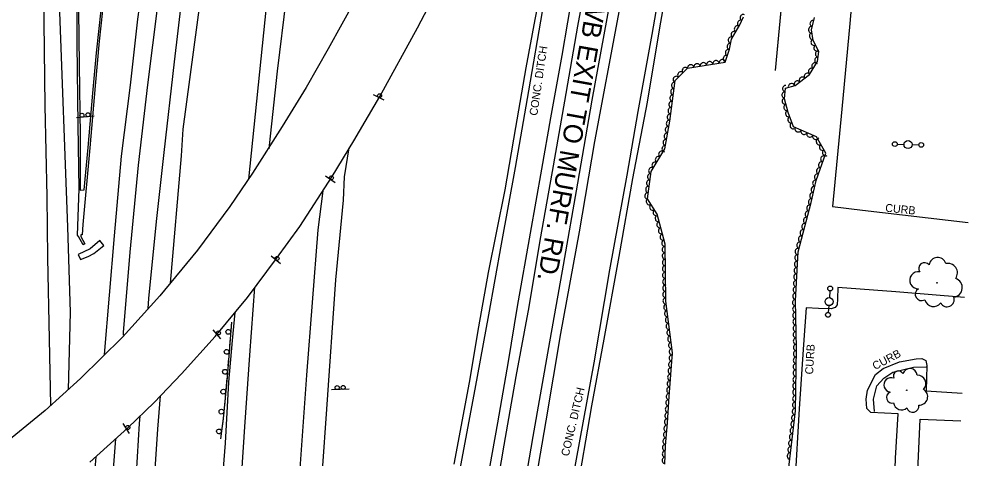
# Model space of a CAD drawing. Extents: x 1722896 to 1754269, y 648279 to 666297.
# Drawn here: x 1753509 to 1754113, y 653605 to 653879 of the extents above; entities that cross this region are included whole.
import ezdxf

# ---------------------------------------------------------------- set-up
doc = ezdxf.new("R2010")
doc.units = 0
for name, color, linetype in [('DESIGN - CENTERLINE - Proposed', 7, 'Continuous'), ('DESIGN - CENTERLINE - Proposed Text', 7, 'Continuous'), ('DESIGN - PUBLIC HEARING - Shapes', 7, 'Continuous'), ('DESIGN - SCRATCH - User 1', 7, 'Continuous'), ('DESIGN - SHEET - Linework', 7, 'Continuous'), ('SURVEY - CENTERLINE - Preliminary Text', 7, 'Continuous'), ('SURVEY - CONTOURS - Intermediate with optional Text', 7, 'Continuous'), ('SURVEY - DTM - Breaklines', 7, 'Continuous'), ('SURVEY - VEGETATION - Features with Text', 7, 'Continuous')]:
    doc.layers.add(name, color=color, linetype=linetype)

msp = doc.modelspace()

# ---------------------------------------------------------------- linework, layer by layer
at = {"layer": 'DESIGN - CENTERLINE - Proposed'}
for points in [[(1753957.12, 654147.87), (1753952.84, 654148.44), (1753944.82, 654103.11), (1753932, 654029.56), (1753924.07, 653983.02), (1753918.74, 653955.23), (1753911.13, 653911.99), (1753903.95, 653870), (1753895.13, 653821.87), (1753888.36, 653782.08), (1753877.47, 653722.92), (1753867.64, 653664.81), (1753856.54, 653604.73), (1753846.84, 653550.15), (1753838.11, 653499.51), (1753829.12, 653449.72), (1753820.29, 653395.26), (1753812.27, 653346.74), (1753803.79, 653299.22), (1753793.59, 653238.82), (1753787.06, 653205.68)], [(1753856.56, 653580.97), (1753866.37, 653638.02), (1753874.08, 653679.66), (1753883.4, 653731.26), (1753892.01, 653780.01), (1753901.15, 653827.62), (1753908.66, 653872.83), (1753914.72, 653907.56), (1753919.68, 653935.04), (1753925.65, 653969.07), (1753931.35, 654000.75), (1753946.92, 654088.83), (1753951.07, 654114.07), (1753957.12, 654147.87)], [(1753803.42, 653971.84), (1753763.63, 653988.47), (1753750.98, 653959.18), (1753737.03, 653929.59), (1753718.83, 653892.06), (1753701.67, 653861), (1753687.98, 653836.77), (1753672.92, 653812.39), (1753654.54, 653783.27), (1753640.3, 653762.52), (1753620.08, 653735.32), (1753596.54, 653706.74), (1753573.23, 653680.87), (1753547.04, 653655), (1753524.85, 653635.15), (1753499.68, 653614.58), (1753473.41, 653595.32)], [(1753552.9, 653602.91), (1753576.66, 653624.29), (1753592.93, 653640.12), (1753610.06, 653658.11), (1753631.06, 653681.27), (1753651.35, 653705.67), (1753669.53, 653730.11), (1753683.98, 653750.03), (1753704.31, 653781.32), (1753717.72, 653803.54), (1753734, 653831.26), (1753757.58, 653874.15), (1753768.53, 653895.35), (1753788.68, 653938.07), (1753798.99, 653961.15), (1753803.42, 653971.84)], [(1753780.52, 653601.66), (1753789.97, 653652.55), (1753795.83, 653687.29), (1753801.8, 653721.36), (1753812.2, 653772.88), (1753819, 653811.89), (1753825.5, 653849.02), (1753831.04, 653879.17), (1753838.46, 653917.49), (1753840.77, 653928.38), (1753844.71, 653931.31), (1753835.37, 653884.36), (1753826.86, 653834.75), (1753818.49, 653786.85), (1753809.77, 653738.96), (1753801.82, 653694.95), (1753793.42, 653648.43), (1753783.66, 653597.41)], [(1753561.51, 653738.22), (1753559.14, 653741.36), (1753553.13, 653736.04), (1753545.63, 653732.55), (1753547.04, 653729.41), (1753551.7, 653731.34), (1753555.36, 653733.06), (1753561.51, 653738.22)]]:
    msp.add_lwpolyline(points, dxfattribs=at)
at = {"layer": 'DESIGN - CENTERLINE - Proposed Text'}
for points in [[(1754086.74, 654984.27), (1754081.58, 654936.91), (1754076.76, 654892.09), (1754070.63, 654830.18), (1754065.84, 654781.45), (1754062.33, 654743.83), (1754058.83, 654686.74), (1754054.63, 654643.92), (1754047.01, 654566.87), (1754011.15, 654193.48), (1753992.53, 654013.5), (1753984.63, 653986.33), (1753984.9, 653889.16), (1753981.03, 653847.44)], [(1753984.84, 653911.4), (1753984.9, 653889.16), (1753982.67, 653865.1)], [(1753982.67, 653865.1), (1753981.03, 653847.44)], [(1754042.91, 653634.41), (1754042.39, 653642.26), (1754044.48, 653650.54), (1754048.76, 653655.23), (1754054.45, 653659.11), (1754067.34, 653662.19), (1754075.3, 653662.33)], [(1754093.82, 653477.42), (1754063.84, 653478.9), (1754067.52, 653542.12), (1754071.54, 653629.77), (1754096.83, 653628.67)]]:
    msp.add_lwpolyline(points, dxfattribs=at)
at = {"layer": 'DESIGN - PUBLIC HEARING - Shapes'}
for p, q in [((1753736.63, 653828.84), (1753729.95, 653832.25)), ((1753555.58, 653818.88), (1753544.42, 653817.94)), ((1753706.17, 653777.25), (1753700, 653781.52)), ((1753671.98, 653726.73), (1753666.2, 653731.51)), ((1753634.73, 653679.9), (1753629.81, 653685.55)), ((1753714.94, 653648.39), (1753703.75, 653648.09)), ((1753577.62, 653620.68), (1753573.57, 653626.99))]:
    msp.add_line(p, q, dxfattribs=at)
for centre in [(1753733.83, 653831.65), (1753547.93, 653819.47), (1753551.67, 653819.78), (1753703.77, 653780.4), (1753669.85, 653730.08), (1753633.18, 653683.54), (1753707.34, 653649.41), (1753711.09, 653649.51), (1753576.62, 653624.51)]:
    msp.add_circle(centre, 1.25, dxfattribs=at)
at = {"layer": 'DESIGN - SCRATCH - User 1'}
for points in [[(1753548.01, 653744.9), (1753547.17, 653744.79), (1753547.32, 653743.71), (1753549.8, 653739.15), (1753548.75, 653738.57), (1753545.75, 653743.76), (1753545.22, 653744.62), (1753546.1, 653773.47), (1753545.54, 653813.27), (1753544.95, 653863.97), (1753544.66, 653908.65)], [(1753562.93, 653904.2), (1753558.63, 653865.83), (1753556.25, 653837.89), (1753552.82, 653799.21), (1753548.47, 653751.22), (1753548.01, 653744.9)], [(1753545.7, 653884.74), (1753546.17, 653850.87), (1753546.8, 653806.75), (1753546.83, 653772.8), (1753549.23, 653772.96), (1753551.85, 653799.33), (1753554.82, 653833.32), (1753557.07, 653858.45), (1753559.84, 653885.11)], [(1753641.33, 653690.29), (1753638.53, 653655.88), (1753636.15, 653630.17), (1753634.41, 653617.33)], [(1753641.33, 653690.29), (1753641.14, 653687.95)], [(1753641.01, 653686.35), (1753640.64, 653681.77)], [(1753640.32, 653677.83), (1753640.12, 653675.49)], [(1753640.51, 653680.17), (1753640.32, 653677.83)], [(1753640, 653673.89), (1753639.62, 653669.31)], [(1753639.49, 653667.71), (1753639.3, 653665.37)], [(1753638.98, 653661.44), (1753638.61, 653656.85)], [(1753639.3, 653665.37), (1753639.11, 653663.03)], [(1753638.47, 653655.26), (1753638.25, 653652.92)], [(1753637.89, 653648.98), (1753637.46, 653644.4)], [(1753638.25, 653652.92), (1753638.04, 653650.58)], [(1753637.32, 653642.81), (1753637.1, 653640.47)], [(1753636.74, 653636.54), (1753636.31, 653631.95)], [(1753637.1, 653640.47), (1753636.88, 653638.13)], [(1753636.16, 653630.36), (1753636.15, 653630.17), (1753635.86, 653628.03)], [(1753635.32, 653624.12), (1753634.71, 653619.56)], [(1753635.86, 653628.03), (1753635.54, 653625.7)], [(1753634.49, 653617.97), (1753634.41, 653617.33)]]:
    msp.add_lwpolyline(points, dxfattribs=at)
for centre, start, end in [((1753639.33, 653684.2), 108.60212, 108.59229), ((1753638.32, 653671.75), 108.60212, 108.59229), ((1753637.3, 653659.29), 108.60212, 108.59229), ((1753636.18, 653646.85), 107.96788, 107.95805), ((1753635.03, 653634.41), 107.96788, 107.95805), ((1753633.53, 653622.06), 105.54397, 105.53414)]:
    msp.add_arc(centre, 1.5, start, end, dxfattribs=at)
at = {"layer": 'SURVEY - CENTERLINE - Preliminary Text'}
for p, q in [((1753628.38, 653941.77), (1753619.6, 653875.92)), ((1753652.21, 653779.65), (1753663.21, 653887.1)), ((1753619.6, 653875.92), (1753610.88, 653810.82)), ((1753610.88, 653810.82), (1753609.93, 653794.15)), ((1753609.93, 653794.15), (1753602.98, 653714.6))]:
    msp.add_line(p, q, dxfattribs=at)
for points in [[(1753664.78, 653798.5), (1753665.01, 653800.62), (1753670.01, 653846.95), (1753675.62, 653892.97), (1753682.69, 653936.69), (1753691.43, 653985.63), (1753700.23, 654031.31), (1753709.77, 654077.66), (1753720.65, 654126.06), (1753730.76, 654170.8), (1753743.07, 654222.13), (1753756.33, 654276.58), (1753772.27, 654338.34), (1753787.82, 654397.4), (1753804.87, 654462.71)], [(1753979.93, 654457.38), (1753969.6, 654398.23), (1753958.62, 654337.83), (1753946.13, 654271.07), (1753936.59, 654216.71), (1753925.91, 654157.82), (1753915.19, 654097.19), (1753904.19, 654038.08), (1753893.58, 653979.48), (1753884.71, 653929.86), (1753875.84, 653879.85), (1753866.51, 653828.98), (1753857.5, 653777.12), (1753848.45, 653725.95), (1753839.44, 653674.5), (1753829.59, 653618.85), (1753818.91, 653557.07), (1753809.64, 653502.52), (1753800.72, 653450.7), (1753789.98, 653389.2), (1753781.25, 653335.53), (1753772.02, 653280.83)], [(1753804.95, 653574.31), (1753811.7, 653613.42), (1753819.08, 653656.32), (1753827.27, 653699.78), (1753834.08, 653741.18), (1753841.94, 653784.41), (1753849.62, 653828.37), (1753857.73, 653875.05), (1753866.18, 653921.02), (1753874.47, 653967.77), (1753881.4, 654003.71), (1753889.81, 654049.24), (1753900.12, 654107.9), (1753908.41, 654152.12), (1753915.88, 654194.5), (1753921.69, 654228.21), (1753930.06, 654272.56), (1753937.29, 654315.09), (1753946.3, 654362.93), (1753953.89, 654406.75), (1753961.98, 654452.38)], [(1753573.81, 653682.19), (1753573.94, 653683.92), (1753578.08, 653733.89), (1753583.33, 653788.28), (1753589, 653838.51), (1753595.39, 653887.99), (1753601.49, 653934.77), (1753609.1, 653985.07), (1753616.12, 654027.11), (1753624.23, 654070.26), (1753634.54, 654119.99), (1753645.57, 654168.96), (1753655.29, 654209.84), (1753666.79, 654257.64), (1753677.19, 654299.62), (1753688.63, 654343.73), (1753701.52, 654393.69), (1753716.06, 654446.37)], [(1753589.19, 653698.8), (1753589.66, 653705.07), (1753594.42, 653753.14), (1753599.29, 653796.12), (1753605.63, 653852.78), (1753610.74, 653895.27), (1753618.77, 653952.92), (1753627.27, 654007.21), (1753638.53, 654067.08), (1753651.02, 654125.96), (1753663.26, 654178.66), (1753674.96, 654228.29), (1753688.64, 654283.95), (1753703.6, 654343.2), (1753716.97, 654392.9), (1753731.58, 654446.71)], [(1753562.06, 653670.06), (1753568.21, 653744.08), (1753572.68, 653793.92), (1753578.19, 653838.2), (1753582.92, 653879.5), (1753589.02, 653924.55), (1753596.03, 653970.27), (1753603.03, 654014.86), (1753610.83, 654057.27), (1753617.37, 654093.15), (1753628.48, 654146.01), (1753640.03, 654192.27), (1753652.06, 654239.71), (1753661.62, 654280.67), (1753687.21, 654381.1), (1753701.64, 654435.37)], [(1753951.63, 654433.72), (1753946.88, 654407.49), (1753939.2, 654361.62), (1753932.29, 654322.56), (1753924.84, 654281.52), (1753918.51, 654248.44), (1753910.61, 654201.24), (1753903.33, 654161.9), (1753897.93, 654129.51), (1753890.42, 654089.47), (1753882.96, 654049.98), (1753876.65, 654015.26), (1753869.6, 653975.11), (1753862.96, 653941.2), (1753854.81, 653898.54), (1753847.69, 653856.87), (1753840.65, 653817.91), (1753834.97, 653785.77), (1753827.99, 653745.75), (1753819.88, 653700.05), (1753814.18, 653665.72), (1753807.57, 653627.34), (1753799.4, 653582.24)], [(1753973, 654356.25), (1753961.89, 654312.49), (1753942.41, 654210.34), (1753931.96, 654149.4), (1753919.76, 654084.33), (1753908.2, 654019.72), (1753895.83, 653956.19), (1753882.91, 653881.84), (1753868.06, 653803.02), (1753858.53, 653746.62), (1753846.89, 653683.25), (1753837.6, 653628.72), (1753826.88, 653565.51), (1753813.83, 653488.87), (1753804.22, 653421.48), (1753789.48, 653343.12), (1753779.22, 653282.72)], [(1753530.73, 654011.98), (1753530.8, 653982.18), (1753533.63, 653889.47), (1753538.89, 653749.56), (1753540.62, 653696.51), (1753539.23, 653648.12)], [(1753522.09, 653995.96), (1753522.45, 653970.78), (1753523.34, 653928.05), (1753524.14, 653877.67), (1753524.76, 653825.42), (1753525.95, 653768.73), (1753526.31, 653730.38), (1753527.41, 653679.67), (1753528.36, 653638.51)], [(1754113.06, 653941.07), (1754043.68, 653947.17), (1754033.85, 653948.32), (1754027.55, 653876.84), (1754022.68, 653823.23), (1754016.85, 653762.58), (1754035.53, 653760.12), (1754101.51, 653752.54)], [(1753688.96, 653382.27), (1753688.99, 653384.6), (1753690.56, 653423.49), (1753691.58, 653468.82), (1753692.97, 653502.99), (1753695.36, 653552.93), (1753698.21, 653597.74), (1753700.88, 653635.97), (1753706.58, 653716.73), (1753711.39, 653766.44), (1753711.94, 653780.94), (1753714.9, 653799.18)], [(1753698.31, 653772.37), (1753695.24, 653748), (1753688.2, 653657.23), (1753684.16, 653601.84), (1753679.95, 653533.63), (1753677.68, 653481.23), (1753675.56, 653414.21), (1753674.55, 653378.49)], [(1753642.13, 653491.97), (1753643.84, 653528.27), (1753646.79, 653580.66), (1753649.74, 653624.87), (1753652.7, 653669.62), (1753655.86, 653712.14)], [(1754099.31, 653705.61), (1754056.24, 653709.24), (1754020.14, 653711.85), (1754019.88, 653704.79), (1754019.58, 653701.07), (1754018.49, 653699.37), (1754015.95, 653698.65), (1754007.96, 653698.81), (1754000.29, 653699.2), (1753998.55, 653676.34), (1753995.98, 653636.17), (1753993.14, 653589.51)], [(1753632.27, 653529.5), (1753632.85, 653539.83), (1753634.28, 653572.87), (1753637.62, 653614.75), (1753639.69, 653652.91), (1753641.88, 653678.85), (1753643.68, 653696.41)], [(1754054.57, 653561.31), (1754056.08, 653605.44), (1754057.73, 653633.14), (1754040.69, 653633.79), (1754038.15, 653636.45), (1754037.72, 653642.3), (1754038.55, 653647.87), (1754043.59, 653657.5), (1754048.38, 653661.4), (1754058.65, 653665.51), (1754069.01, 653667.4), (1754072.6, 653667.56), (1754075.08, 653666.42), (1754075.74, 653663.27), (1754075.27, 653647.42), (1754097.78, 653645.85)], [(1753596.84, 653644.3), (1753595.02, 653623.44), (1753591.41, 653567.1), (1753588.08, 653505.62), (1753585.97, 653445.18), (1753585.98, 653428.38)], [(1753574.89, 653436.23), (1753576.11, 653475.87), (1753578.21, 653522.96), (1753580.75, 653575.06), (1753583.9, 653627.1), (1753584.2, 653631.68)], [(1753560.26, 653446.58), (1753562.21, 653495.36), (1753564.29, 653543.06), (1753567.22, 653593.14), (1753569, 653617.41)], [(1753550.71, 653455.48), (1753552.36, 653524.61), (1753554.96, 653568.47), (1753555.92, 653596.2), (1753556.75, 653606.15)]]:
    msp.add_lwpolyline(points, dxfattribs=at)
at = {"layer": 'SURVEY - DTM - Breaklines'}
for p, q in [((1754057.19, 653801.42), (1754061.44, 653801.29)), ((1754066.44, 653801.14), (1754070.69, 653801)), ((1754015.19, 653709.8), (1754014.84, 653705.57)), ((1754014.44, 653700.58), (1754014.09, 653696.35))]:
    msp.add_line(p, q, dxfattribs=at)
for centre, radius in [((1754055.69, 653801.47), 1.5), ((1754063.94, 653801.21), 2.5), ((1754072.19, 653800.96), 1.5), ((1754015.31, 653711.3), 1.5), ((1754014.64, 653703.08), 2.5), ((1754013.97, 653694.85), 1.5)]:
    msp.add_circle(centre, radius, dxfattribs=at)
at = {"layer": 'SURVEY - VEGETATION - Features with Text'}
for points in [[(1753912.1, 653601.63), (1753912.48, 653613.15), (1753913.63, 653627.51), (1753914.75, 653643.87), (1753916.79, 653671.03), (1753912.72, 653703.47), (1753912.17, 653739.01), (1753907.18, 653757.71), (1753901.14, 653767.36), (1753903.54, 653784.4), (1753912.1, 653798.47), (1753915.06, 653815.74), (1753918.51, 653841.27), (1753926.23, 653848.84), (1753949.62, 653852.65), (1753952.5, 653860.81), (1753953.66, 653867.07), (1753958.82, 653875.94), (1753961.23, 653880.97)], [(1753987.65, 653583.77), (1753993.59, 653634.92), (1753994.25, 653673.97), (1753993.65, 653703.54), (1753995.23, 653734.25), (1754003.49, 653765.04), (1754006.61, 653778.71), (1754012.51, 653795.89), (1754006.82, 653805.96), (1753992.47, 653812.17), (1753989.06, 653821.16), (1753986.81, 653829.73), (1753987.47, 653836.36), (1753993.54, 653838.08), (1754002.43, 653844.94), (1754007.42, 653853.02), (1754008.13, 653859.37), (1754004.64, 653866.08), (1754003.64, 653872.83), (1754005.5, 653880.49)]]:
    msp.add_lwpolyline(points, dxfattribs=at)
for centre, radius in [((1754082.05, 653714.83), 0.185), ((1754063.17, 653647.8), 0.16)]:
    msp.add_circle(centre, radius, dxfattribs=at)
for centre, radius, start, end in [((1754074.26, 653723.81), 3.63, 38.16889, 216.91454), ((1754082.38, 653725.4), 5.3, 16.05274, 172.84166), ((1754088.78, 653720.99), 6.03, 325.10548, 102.62971), ((1754070.28, 653716.46), 5.28, 78.18958, 271.60927), ((1754091.86, 653711.84), 5.99, 276.00131, 71.83979), ((1754072.49, 653707.72), 4.02, 120.80825, 298.12739), ((1754079.86, 653705.75), 5.7, 196.0953, 322.94097), ((1754088.37, 653704.28), 4.42, 206.25421, 21.25449), ((1754057.96, 653656.68), 3.15, 27.66656, 206.4122), ((1754065.12, 653656.75), 4.58, 5.55041, 162.33933), ((1754053.41, 653651.05), 4.57, 67.68725, 261.10694), ((1754069.87, 653651.98), 5.22, 314.60315, 92.12738), ((1754071.05, 653643.71), 5.19, 265.49898, 61.33746), ((1754053.91, 653643.27), 3.48, 110.30592, 287.62506), ((1754059.87, 653640.43), 4.93, 185.59297, 312.43864), ((1754066.88, 653637.83), 3.83, 195.75188, 10.75215)]:
    msp.add_arc(centre, radius, start, end, dxfattribs=at)
for centre, major_axis in [((1753959.27, 653876.86), (0.86, 1.8)), ((1753960.99, 653880.47), (0.86, 1.8)), ((1754004.58, 653876.7), (0.47, 1.94)), ((1753955.31, 653869.91), (1.01, 1.73)), ((1753957.33, 653873.37), (1.01, 1.73)), ((1754003.64, 653872.81), (-0.29, 1.98)), ((1753953.53, 653866.37), (0.36, 1.97)), ((1754004.23, 653868.85), (-0.29, 1.98)), ((1754005.19, 653865.02), (-0.92, 1.77)), ((1753951.72, 653858.6), (0.66, 1.89)), ((1753952.8, 653862.44), (0.36, 1.97)), ((1754007.04, 653861.47), (-0.92, 1.77)), ((1754007.95, 653857.75), (0.22, 1.99)), ((1753940.06, 653851.09), (1.97, 0.32)), ((1753944.01, 653851.73), (1.97, 0.32)), ((1753947.95, 653852.38), (1.97, 0.32)), ((1753950.39, 653854.83), (0.66, 1.89)), ((1754007.5, 653853.77), (0.22, 1.99)), ((1753924.81, 653847.44), (1.43, 1.4)), ((1753928.21, 653849.16), (1.97, 0.32)), ((1753932.16, 653849.8), (1.97, 0.32)), ((1753936.11, 653850.45), (1.97, 0.32)), ((1754003.61, 653846.86), (1.05, 1.7)), ((1754005.71, 653850.26), (1.05, 1.7)), ((1753919.1, 653841.84), (1.43, 1.4)), ((1753921.95, 653844.64), (1.43, 1.4)), ((1753994.71, 653838.99), (1.58, 1.22)), ((1753997.88, 653841.43), (1.58, 1.22)), ((1754001.05, 653843.87), (1.58, 1.22)), ((1753917.55, 653834.16), (0.27, 1.98)), ((1753918.08, 653838.12), (0.27, 1.98)), ((1753987.45, 653836.15), (0.2, 1.99)), ((1753991.12, 653837.39), (1.92, 0.55)), ((1753917.01, 653830.19), (0.27, 1.98)), ((1753987.05, 653832.17), (0.2, 1.99)), ((1753987.2, 653828.23), (-0.51, 1.93)), ((1753915.94, 653822.26), (0.27, 1.98)), ((1753916.48, 653826.23), (0.27, 1.98)), ((1753988.22, 653824.36), (-0.51, 1.93)), ((1753915.41, 653818.3), (0.27, 1.98)), ((1753989.3, 653820.51), (-0.71, 1.87)), ((1753990.72, 653816.77), (-0.71, 1.87)), ((1753914.14, 653810.4), (0.34, 1.97)), ((1753914.82, 653814.34), (0.34, 1.97)), ((1753992.14, 653813.03), (-0.71, 1.87)), ((1753995.29, 653810.95), (-1.84, 0.79)), ((1753912.79, 653802.52), (0.34, 1.97)), ((1753913.47, 653806.46), (0.34, 1.97)), ((1753998.96, 653809.36), (-1.84, 0.79)), ((1754002.63, 653807.77), (-1.84, 0.79)), ((1754006.3, 653806.18), (-1.84, 0.79)), ((1754008.51, 653802.97), (-0.98, 1.74)), ((1753912.12, 653798.57), (0.34, 1.97)), ((1754010.48, 653799.48), (-0.98, 1.74)), ((1753908, 653791.72), (1.04, 1.71)), ((1753910.08, 653795.14), (1.04, 1.71)), ((1754011.25, 653792.23), (0.65, 1.89)), ((1754012.45, 653796), (-0.98, 1.74)), ((1753903.84, 653784.89), (1.04, 1.71)), ((1753905.92, 653788.31), (1.04, 1.71)), ((1754008.65, 653784.66), (0.65, 1.89)), ((1754009.95, 653788.45), (0.65, 1.89)), ((1753903.06, 653781.01), (0.28, 1.98)), ((1754007.36, 653780.88), (0.65, 1.89)), ((1753901.94, 653773.09), (0.28, 1.98)), ((1753902.5, 653777.05), (0.28, 1.98)), ((1754005.34, 653773.15), (0.44, 1.95)), ((1754006.23, 653777.05), (0.44, 1.95)), ((1753901.38, 653769.13), (0.28, 1.98)), ((1754004.45, 653769.25), (0.44, 1.95)), ((1753902.32, 653765.48), (-1.06, 1.69)), ((1753904.44, 653762.09), (-1.06, 1.69)), ((1754002.54, 653761.48), (0.52, 1.93)), ((1754003.56, 653765.35), (0.44, 1.95)), ((1753906.56, 653758.7), (-1.06, 1.69)), ((1753907.91, 653754.98), (-0.52, 1.93)), ((1754001.5, 653757.62), (0.52, 1.93)), ((1753908.94, 653751.11), (-0.52, 1.93)), ((1753999.43, 653749.89), (0.52, 1.93)), ((1754000.46, 653753.75), (0.52, 1.93)), ((1753909.97, 653747.25), (-0.52, 1.93)), ((1753911, 653743.38), (-0.52, 1.93)), ((1753997.35, 653742.16), (0.52, 1.93)), ((1753998.39, 653746.03), (0.52, 1.93)), ((1753912.03, 653739.52), (-0.52, 1.93)), ((1753996.31, 653738.3), (0.52, 1.93)), ((1753912.22, 653735.53), (-0.03, 2)), ((1753912.29, 653731.54), (-0.03, 2)), ((1753995.03, 653730.45), (0.1, 2)), ((1753995.28, 653734.44), (0.52, 1.93)), ((1753912.35, 653727.54), (-0.03, 2)), ((1753994.83, 653726.45), (0.1, 2)), ((1753912.41, 653723.54), (-0.03, 2)), ((1753912.47, 653719.54), (-0.03, 2)), ((1753994.42, 653718.46), (0.1, 2)), ((1753994.62, 653722.46), (0.1, 2)), ((1753912.54, 653715.54), (-0.03, 2)), ((1753994.21, 653714.47), (0.1, 2)), ((1753912.6, 653711.54), (-0.03, 2)), ((1753912.66, 653707.54), (-0.03, 2)), ((1753993.8, 653706.48), (0.1, 2)), ((1753994.01, 653710.48), (0.1, 2)), ((1753912.72, 653703.54), (-0.03, 2)), ((1753993.67, 653702.48), (-0.04, 2)), ((1753913.21, 653699.57), (-0.25, 1.98)), ((1753913.71, 653695.6), (-0.25, 1.98)), ((1753993.75, 653698.49), (-0.04, 2)), ((1753993.83, 653694.49), (-0.04, 2)), ((1753914.21, 653691.63), (-0.25, 1.98)), ((1753993.92, 653690.49), (-0.04, 2)), ((1753914.7, 653687.66), (-0.25, 1.98)), ((1753915.2, 653683.69), (-0.25, 1.98)), ((1753994, 653686.49), (-0.04, 2)), ((1753994.08, 653682.49), (-0.04, 2)), ((1753915.7, 653679.72), (-0.25, 1.98)), ((1753916.2, 653675.76), (-0.25, 1.98)), ((1753994.16, 653678.49), (-0.04, 2)), ((1753916.69, 653671.79), (-0.25, 1.98)), ((1753994.19, 653670.49), (0.03, 2)), ((1753994.24, 653674.49), (-0.04, 2)), ((1753916.25, 653663.81), (0.15, 1.99)), ((1753916.55, 653667.8), (0.15, 1.99)), ((1753994.13, 653666.49), (0.03, 2)), ((1753915.95, 653659.82), (0.15, 1.99)), ((1753993.99, 653658.49), (0.03, 2)), ((1753994.06, 653662.49), (0.03, 2)), ((1753915.35, 653651.85), (0.15, 1.99)), ((1753915.65, 653655.83), (0.15, 1.99)), ((1753993.92, 653654.49), (0.03, 2)), ((1753915.05, 653647.86), (0.15, 1.99)), ((1753993.79, 653646.49), (0.03, 2)), ((1753993.85, 653650.49), (0.03, 2)), ((1753914.48, 653639.88), (0.14, 2)), ((1753914.75, 653643.87), (0.14, 2)), ((1753993.72, 653642.5), (0.03, 2)), ((1753914.2, 653635.89), (0.14, 2)), ((1753993.54, 653634.5), (0.23, 1.99)), ((1753993.65, 653638.5), (0.03, 2)), ((1753913.66, 653627.91), (0.14, 2)), ((1753913.93, 653631.9), (0.14, 2)), ((1753993.08, 653630.53), (0.23, 1.99)), ((1753913.34, 653623.92), (0.16, 1.99)), ((1753992.15, 653622.58), (0.23, 1.99)), ((1753992.62, 653626.55), (0.23, 1.99)), ((1753912.7, 653615.94), (0.16, 1.99)), ((1753913.02, 653619.93), (0.16, 1.99)), ((1753991.69, 653618.61), (0.23, 1.99)), ((1753912.44, 653611.95), (0.07, 2)), ((1753990.77, 653610.66), (0.23, 1.99)), ((1753991.23, 653614.63), (0.23, 1.99)), ((1753912.18, 653603.96), (0.07, 2)), ((1753912.31, 653607.96), (0.07, 2)), ((1753990.31, 653606.69), (0.23, 1.99))]:
    msp.add_ellipse(centre, major_axis=major_axis, ratio=0.940188, start_param=0, end_param=3.141593, dxfattribs=at)

# ---------------------------------------------------------------- texts
at = {"layer": 'DESIGN - SCRATCH - User 1'}
for rotation, p in [(354.38659, (1754049.54, 653759.29)), (86.71512, (1754004.6, 653657.52)), (27.81196, (1754043.31, 653660.29))]:
    msp.add_text('CURB', height=5, rotation=rotation, dxfattribs=at).set_placement(p)
at = {"layer": 'DESIGN - SHEET - Linework'}
msp.add_text('I-24 WB EXIT TO MURF. RD.', height=12, rotation=259.81763, dxfattribs=at).set_placement((1753869.85, 653925.68))
at = {"layer": 'SURVEY - CONTOURS - Intermediate with optional Text'}
for rotation, p in [(81.66083, (1753832.32, 653818.97)), (76.72749, (1753851.98, 653606.21))]:
    msp.add_text('CONC. DITCH', height=5, rotation=rotation, dxfattribs=at).set_placement(p)

doc.saveas('drawing.dxf')
